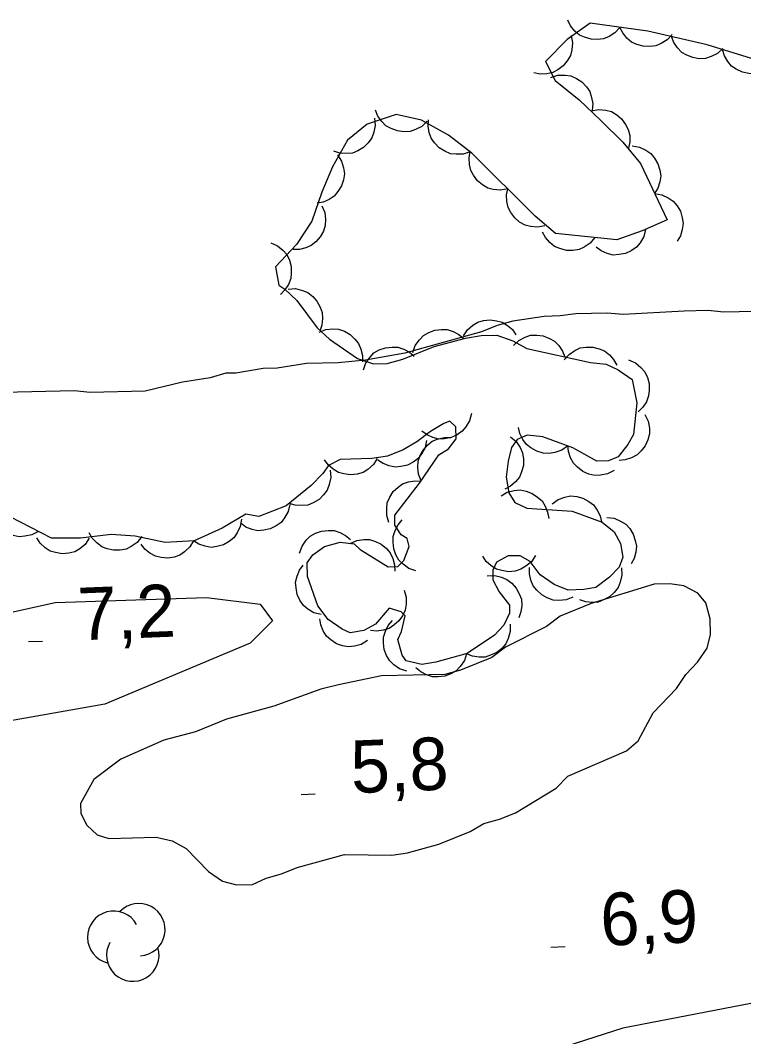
# Model space of a CAD drawing. Extents: x 336540 to 340074, y 5572036 to 5573747.
# Drawn here: x 337377.1 to 337418.4, y 5572877.3 to 5572935.3 of the extents above; entities that cross this region are included whole.
import ezdxf

# ---------------------------------------------------------------- set-up
doc = ezdxf.new("R2010")
doc.units = 0
for name, color, linetype in [('Niveau 2', 7, 'Continuous'), ('Niveau 3', 7, 'Continuous'), ('Niveau 44', 7, 'Continuous')]:
    doc.layers.add(name, color=color, linetype=linetype)

msp = doc.modelspace()

# ---------------------------------------------------------------- linework, layer by layer
at = {"layer": 'Niveau 2'}
for points in [[(337420.74, 5572918.72), (337417.25, 5572918.64), (337416.35, 5572918.73), (337415, 5572918.7), (337411.52, 5572918.5), (337410.61, 5572918.59), (337408.81, 5572918.55), (337407.92, 5572918.42), (337407.02, 5572918.4), (337405.22, 5572918.13), (337404.33, 5572917.88), (337403.43, 5572917.52)], [(337403.43, 5572917.52), (337399.07, 5572916.29), (337396.83, 5572915.9), (337395.26, 5572915.75), (337393.46, 5572915.71), (337391.78, 5572915.44), (337390.99, 5572915.42), (337389.42, 5572915.16), (337388.85, 5572915.15), (337387.96, 5572914.9), (337386.39, 5572914.64), (337384.26, 5572914.14), (337381.11, 5572914.06), (337380.21, 5572914.15), (337366.48, 5572913.82)], [(337395.28, 5572897.38), (337394.27, 5572897.13), (337391.59, 5572896.16), (337388.9, 5572895.42), (337387.12, 5572894.7), (337385.32, 5572894.21), (337382.87, 5572893.14), (337381.32, 5572891.97), (337380.57, 5572890.6), (337380.58, 5572890.04), (337380.93, 5572889.37), (337381.51, 5572888.82), (337382.19, 5572888.61), (337384.89, 5572888.68), (337385.8, 5572888.48), (337386.6, 5572888.04), (337387.87, 5572886.72), (337388.67, 5572886.18), (337389.47, 5572885.97), (337390.37, 5572885.99), (337391.15, 5572886.35), (337392.04, 5572886.6), (337392.93, 5572886.96), (337395.62, 5572887.7), (337398.33, 5572887.65), (337399.22, 5572887.78), (337401.01, 5572888.28), (337402.8, 5572889), (337403.58, 5572889.47), (337404.47, 5572889.71), (337405.37, 5572890.07), (337407.7, 5572891.48), (337408.36, 5572892.17), (337411.7, 5572893.6), (337412.37, 5572894.18), (337413.23, 5572895.78), (337414.55, 5572897.16), (337415.09, 5572897.97), (337415.75, 5572898.66), (337416.3, 5572899.46), (337416.5, 5572900.25), (337416.48, 5572901.15), (337416.23, 5572902.05), (337415.77, 5572902.6), (337414.97, 5572903.03), (337414.18, 5572903.13), (337413.28, 5572903.11), (337409.7, 5572902.01), (337407.92, 5572901.29), (337407.14, 5572900.71), (337404.8, 5572899.52), (337404.03, 5572898.94), (337402.24, 5572898.22), (337401.35, 5572897.97), (337397.74, 5572897.89), (337395.28, 5572897.38)], [(337313.65, 5572898.36), (337318.44, 5572897.42), (337321.67, 5572897.08), (337329.6, 5572897.83), (337331.57, 5572898.78), (337334.58, 5572899.61), (337337.78, 5572899.78), (337342.38, 5572899.32), (337347.09, 5572899.57), (337350.5, 5572899.24), (337360.29, 5572899.75), (337362.29, 5572900.36), (337369.01, 5572901.2), (337376.12, 5572901.41), (337379.12, 5572902.07), (337387.75, 5572902.35), (337390.81, 5572901.98), (337391.51, 5572901.02), (337390.24, 5572899.76), (337381.95, 5572896.28), (337372.57, 5572894.62)], [(337419.88, 5572879.4), (337411.5, 5572877.78), (337404.52, 5572875.55), (337401.37, 5572873.85), (337397.71, 5572873.17), (337387.38, 5572869.93), (337384.57, 5572868.42), (337381.42, 5572867.41), (337377.55, 5572866.87), (337372.82, 5572866.62), (337358.62, 5572862.83), (337349.18, 5572858.97), (337344.01, 5572857.68), (337337.01, 5572855.3), (337332.57, 5572852.85), (337326.29, 5572850.16), (337320.36, 5572846.96), (337315.11, 5572843.66), (337312.86, 5572841.49)]]:
    msp.add_lwpolyline(points, dxfattribs=at)
at = {"layer": 'Niveau 3'}
for p, q in [((337377.6, 5572899.84), (337378.39, 5572899.87)), ((337393.15, 5572891.12), (337393.95, 5572891.15)), ((337407.39, 5572882.41), (337408.2, 5572882.44))]:
    msp.add_line(p, q, dxfattribs=at)
at = {"layer": 'Niveau 44'}
for points in [[(337411.33, 5572934.89), (337411.05, 5572934.58), (337410.71, 5572934.37), (337410.4, 5572934.24), (337410.06, 5572934.19), (337409.69, 5572934.21), (337409.32, 5572934.32), (337409.02, 5572934.45), (337408.76, 5572934.68), (337408.52, 5572934.97), (337408.36, 5572935.29)], [(337419.83, 5572932.8), (337416.3, 5572933.89), (337412.92, 5572934.68), (337409.64, 5572935.12), (337408.33, 5572934.2), (337407.09, 5572932.95), (337407.63, 5572931.85), (337409, 5572930.76), (337410.25, 5572929.58), (337411.49, 5572928.34), (337412.5, 5572927.13), (337414.02, 5572923.91), (337412.6, 5572923.28), (337411.15, 5572922.76), (337407.66, 5572923.13), (337406.5, 5572924.12), (337402.88, 5572927.72), (337401.55, 5572928.74), (337400.02, 5572929.6), (337398.57, 5572929.91), (337396.92, 5572929.37), (337395.79, 5572928.45), (337394.94, 5572926.93), (337394.33, 5572925.49), (337393.76, 5572923.83), (337392.88, 5572922.5), (337391.68, 5572921.22), (337391.88, 5572920.17), (337392.22, 5572919.96), (337392.91, 5572919.3), (337394.07, 5572917.75), (337394.76, 5572917.09), (337396.36, 5572916), (337397.27, 5572915.69), (337398.06, 5572915.71), (337398.95, 5572915.95), (337400.74, 5572916.67), (337402.53, 5572917.16), (337403.42, 5572917.3), (337404.32, 5572917.32), (337405.23, 5572917), (337406.03, 5572916.57), (337409.65, 5572915.76), (337410.55, 5572915.67), (337411.24, 5572915.35), (337412.04, 5572914.8), (337412.29, 5572913.46), (337412.11, 5572911.65), (337411.79, 5572911.08), (337411.24, 5572910.39), (337410.68, 5572910.16), (337410.01, 5572910.14), (337408.64, 5572910.89), (337406.94, 5572911.53), (337406.04, 5572911.62), (337405.48, 5572911.38), (337405.15, 5572910.92), (337404.95, 5572910.13), (337404.85, 5572909.23), (337404.99, 5572908.33), (337405.34, 5572907.78), (337406.02, 5572907.46), (337408.61, 5572907.29), (337410.32, 5572906.66), (337411.01, 5572906.11), (337411.36, 5572905.44), (337411.49, 5572904.66), (337411.28, 5572904.09), (337410.73, 5572903.52), (337409.96, 5572902.93), (337409.28, 5572902.81), (337408.38, 5572902.78), (337407.59, 5572903.1), (337406.79, 5572903.65), (337406.21, 5572904.42), (337405.64, 5572904.74), (337404.96, 5572904.73), (337404.29, 5572904.38), (337404.08, 5572903.92)], [(337414.31, 5572934.49), (337414.03, 5572934.18), (337413.68, 5572933.97), (337413.38, 5572933.84), (337413.03, 5572933.79), (337412.66, 5572933.81), (337412.29, 5572933.92), (337411.99, 5572934.05), (337411.73, 5572934.28), (337411.49, 5572934.57), (337411.33, 5572934.89)], [(337408.55, 5572934.42), (337408.63, 5572934.01), (337408.59, 5572933.6), (337408.51, 5572933.28), (337408.33, 5572932.98), (337408.1, 5572932.69), (337407.79, 5572932.47), (337407.5, 5572932.31), (337407.16, 5572932.24), (337406.79, 5572932.22), (337406.43, 5572932.29)], [(337417.2, 5572933.68), (337416.9, 5572933.4), (337416.53, 5572933.22), (337416.22, 5572933.11), (337415.86, 5572933.1), (337415.5, 5572933.16), (337415.15, 5572933.31), (337414.86, 5572933.46), (337414.62, 5572933.72), (337414.41, 5572934.03), (337414.28, 5572934.36)], [(337420.05, 5572932.73), (337419.73, 5572932.47), (337419.35, 5572932.32), (337419.03, 5572932.24), (337418.68, 5572932.25), (337418.32, 5572932.33), (337417.97, 5572932.5), (337417.7, 5572932.68), (337417.48, 5572932.95), (337417.29, 5572933.27), (337417.19, 5572933.62)], [(337407.4, 5572932.03), (337407.8, 5572932.16), (337408.21, 5572932.16), (337408.53, 5572932.12), (337408.86, 5572931.98), (337409.16, 5572931.78), (337409.42, 5572931.49), (337409.61, 5572931.23), (337409.72, 5572930.89), (337409.78, 5572930.52), (337409.75, 5572930.17)], [(337400.33, 5572929.53), (337400.03, 5572929.24), (337399.67, 5572929.06), (337399.36, 5572928.95), (337399.01, 5572928.93), (337398.64, 5572928.98), (337398.28, 5572929.12), (337397.99, 5572929.27), (337397.75, 5572929.52), (337397.53, 5572929.83), (337397.4, 5572930.16)], [(337409.71, 5572930.12), (337410.12, 5572930.2), (337410.52, 5572930.16), (337410.85, 5572930.08), (337411.15, 5572929.9), (337411.43, 5572929.66), (337411.65, 5572929.35), (337411.81, 5572929.07), (337411.89, 5572928.72), (337411.9, 5572928.35), (337411.83, 5572928)], [(337397.34, 5572929.71), (337397.37, 5572929.29), (337397.29, 5572928.9), (337397.18, 5572928.58), (337396.97, 5572928.3), (337396.71, 5572928.04), (337396.38, 5572927.85), (337396.08, 5572927.72), (337395.73, 5572927.69), (337395.36, 5572927.71), (337395.01, 5572927.82)], [(337402.79, 5572927.79), (337402.39, 5572927.66), (337401.99, 5572927.65), (337401.66, 5572927.68), (337401.34, 5572927.82), (337401.02, 5572928.01), (337400.76, 5572928.3), (337400.57, 5572928.56), (337400.45, 5572928.89), (337400.39, 5572929.25), (337400.41, 5572929.61)], [(337404.93, 5572925.68), (337404.52, 5572925.6), (337404.11, 5572925.64), (337403.79, 5572925.72), (337403.49, 5572925.9), (337403.2, 5572926.13), (337402.98, 5572926.45), (337402.82, 5572926.73), (337402.75, 5572927.07), (337402.73, 5572927.45), (337402.8, 5572927.8)], [(337412.03, 5572928.12), (337412.45, 5572928.05), (337412.81, 5572927.88), (337413.09, 5572927.7), (337413.31, 5572927.43), (337413.5, 5572927.11), (337413.6, 5572926.74), (337413.66, 5572926.42), (337413.61, 5572926.07), (337413.5, 5572925.72), (337413.31, 5572925.41)], [(337395.23, 5572927.61), (337395.45, 5572927.26), (337395.57, 5572926.87), (337395.62, 5572926.54), (337395.57, 5572926.19), (337395.45, 5572925.84), (337395.25, 5572925.52), (337395.04, 5572925.26), (337394.75, 5572925.07), (337394.41, 5572924.92), (337394.06, 5572924.85)], [(337407.05, 5572923.57), (337406.64, 5572923.49), (337406.24, 5572923.53), (337405.92, 5572923.61), (337405.61, 5572923.78), (337405.33, 5572924.02), (337405.11, 5572924.33), (337404.95, 5572924.61), (337404.88, 5572924.96), (337404.86, 5572925.33), (337404.93, 5572925.68)], [(337413.31, 5572925.41), (337413.73, 5572925.34), (337414.09, 5572925.17), (337414.37, 5572924.98), (337414.6, 5572924.71), (337414.78, 5572924.4), (337414.89, 5572924.03), (337414.94, 5572923.7), (337414.89, 5572923.36), (337414.78, 5572923), (337414.59, 5572922.69)], [(337394.34, 5572924.71), (337394.5, 5572924.32), (337394.54, 5572923.92), (337394.53, 5572923.59), (337394.42, 5572923.26), (337394.24, 5572922.93), (337393.98, 5572922.65), (337393.73, 5572922.44), (337393.41, 5572922.3), (337393.05, 5572922.21), (337392.69, 5572922.21)], [(337409.9, 5572922.89), (337409.64, 5572922.57), (337409.29, 5572922.35), (337409, 5572922.21), (337408.65, 5572922.16), (337408.28, 5572922.16), (337407.91, 5572922.27), (337407.61, 5572922.39), (337407.33, 5572922.61), (337407.09, 5572922.89), (337406.92, 5572923.21)], [(337412.8, 5572923.35), (337412.69, 5572922.95), (337412.48, 5572922.6), (337412.27, 5572922.34), (337411.98, 5572922.14), (337411.65, 5572921.99), (337411.27, 5572921.92), (337410.95, 5572921.9), (337410.6, 5572921.98), (337410.26, 5572922.13), (337409.97, 5572922.34)], [(337391.42, 5572922.6), (337391.8, 5572922.43), (337392.11, 5572922.17), (337392.33, 5572921.93), (337392.49, 5572921.61), (337392.59, 5572921.25), (337392.59, 5572920.87), (337392.57, 5572920.55), (337392.43, 5572920.22), (337392.23, 5572919.91), (337391.98, 5572919.65)], [(337392.41, 5572919.96), (337392.83, 5572919.98), (337393.23, 5572919.88), (337393.53, 5572919.76), (337393.81, 5572919.54), (337394.05, 5572919.27), (337394.23, 5572918.93), (337394.35, 5572918.62), (337394.37, 5572918.27), (337394.33, 5572917.9), (337394.21, 5572917.56)], [(337402.41, 5572917.28), (337402.63, 5572917.63), (337402.94, 5572917.89), (337403.22, 5572918.07), (337403.56, 5572918.17), (337403.93, 5572918.21), (337404.3, 5572918.15), (337404.62, 5572918.07), (337404.92, 5572917.88), (337405.2, 5572917.64), (337405.4, 5572917.34)], [(337394.17, 5572917.49), (337394.55, 5572917.65), (337394.96, 5572917.68), (337395.29, 5572917.67), (337395.62, 5572917.55), (337395.94, 5572917.37), (337396.22, 5572917.1), (337396.43, 5572916.85), (337396.56, 5572916.53), (337396.65, 5572916.17), (337396.65, 5572915.81)], [(337399.53, 5572916.34), (337399.66, 5572916.73), (337399.9, 5572917.06), (337400.12, 5572917.3), (337400.43, 5572917.48), (337400.78, 5572917.61), (337401.16, 5572917.65), (337401.48, 5572917.64), (337401.82, 5572917.54), (337402.15, 5572917.36), (337402.42, 5572917.13)], [(337405.26, 5572916.74), (337405.57, 5572917.03), (337405.93, 5572917.21), (337406.24, 5572917.32), (337406.59, 5572917.33), (337406.96, 5572917.28), (337407.31, 5572917.14), (337407.6, 5572916.98), (337407.85, 5572916.73), (337408.06, 5572916.42), (337408.19, 5572916.09)], [(337396.7, 5572915.34), (337396.84, 5572915.74), (337397.08, 5572916.07), (337397.3, 5572916.31), (337397.61, 5572916.48), (337397.96, 5572916.61), (337398.34, 5572916.65), (337398.66, 5572916.64), (337399, 5572916.53), (337399.33, 5572916.36), (337399.6, 5572916.12)], [(337408.16, 5572915.91), (337408.43, 5572916.23), (337408.77, 5572916.45), (337409.07, 5572916.6), (337409.41, 5572916.65), (337409.78, 5572916.65), (337410.15, 5572916.55), (337410.46, 5572916.43), (337410.73, 5572916.2), (337410.97, 5572915.93), (337411.15, 5572915.61)], [(337411.83, 5572915.91), (337412.22, 5572915.75), (337412.52, 5572915.48), (337412.75, 5572915.24), (337412.9, 5572914.92), (337413, 5572914.56), (337413, 5572914.18), (337412.97, 5572913.86), (337412.84, 5572913.53), (337412.64, 5572913.22), (337412.38, 5572912.96)], [(337402.87, 5572912.85), (337402.76, 5572912.44), (337402.55, 5572912.1), (337402.34, 5572911.84), (337402.05, 5572911.64), (337401.71, 5572911.49), (337401.33, 5572911.42), (337401.01, 5572911.4), (337400.67, 5572911.49), (337400.33, 5572911.63), (337400.04, 5572911.85)], [(337412.75, 5572912.8), (337412.94, 5572912.42), (337413.01, 5572912.02), (337413.02, 5572911.69), (337412.93, 5572911.35), (337412.78, 5572911.02), (337412.54, 5572910.72), (337412.31, 5572910.49), (337412, 5572910.32), (337411.64, 5572910.21), (337411.29, 5572910.18)], [(337404.08, 5572903.92), (337404.09, 5572903.36), (337404.45, 5572902.69), (337405.03, 5572901.92), (337405.04, 5572901.47), (337404.72, 5572900.78), (337404.17, 5572900.21), (337402.62, 5572899.16), (337400.83, 5572898.66), (337400.04, 5572898.53), (337399.14, 5572898.74), (337398.91, 5572899.07), (337398.66, 5572899.96), (337398.87, 5572900.42), (337399.08, 5572901.32), (337398.85, 5572901.54), (337398.17, 5572901.75), (337397.4, 5572900.83), (337396.73, 5572900.48), (337395.95, 5572900.35), (337395.49, 5572900.56), (337394.69, 5572901.11), (337394.11, 5572901.88), (337393.51, 5572903.55), (337393.49, 5572904.34), (337393.82, 5572904.8), (337394.48, 5572905.27), (337395.38, 5572905.51), (337396.17, 5572905.42), (337396.51, 5572905.09), (337398.11, 5572904.11), (337398.67, 5572904.13), (337399, 5572904.47), (337399.32, 5572905.27), (337399.2, 5572905.72), (337398.86, 5572905.93), (337398.5, 5572906.49), (337398.49, 5572907.05), (337399.91, 5572908.88), (337401, 5572910.49), (337401.55, 5572910.84), (337401.99, 5572911.41), (337401.97, 5572912.09), (337401.63, 5572912.41), (337401.29, 5572912.29), (337400.52, 5572911.83), (337399.74, 5572911.24), (337398.97, 5572910.78), (337398.07, 5572910.42), (337397.18, 5572910.28), (337395.38, 5572910.24), (337394.71, 5572909.89), (337394.38, 5572909.43), (337393.72, 5572908.74), (337392.29, 5572907.58), (337390.73, 5572906.98), (337390, 5572907.11), (337388.65, 5572906.32), (337387.05, 5572905.6), (337385.39, 5572905.49), (337383.68, 5572905.86), (337382.31, 5572905.96), (337380.57, 5572905.74), (337378.91, 5572905.75), (337375.95, 5572907.27)], [(337400, 5572909.01), (337399.84, 5572909.39), (337399.81, 5572909.8), (337399.82, 5572910.13), (337399.94, 5572910.46), (337400.12, 5572910.78), (337400.38, 5572911.06), (337400.63, 5572911.27), (337400.96, 5572911.41), (337401.32, 5572911.49), (337401.68, 5572911.49)], [(337405.1, 5572911.52), (337405.42, 5572911.25), (337405.64, 5572910.91), (337405.78, 5572910.61), (337405.83, 5572910.26), (337405.83, 5572909.89), (337405.72, 5572909.52), (337405.6, 5572909.22), (337405.37, 5572908.95), (337405.09, 5572908.71), (337404.77, 5572908.54)], [(337408.35, 5572911), (337408.01, 5572910.76), (337407.62, 5572910.63), (337407.3, 5572910.57), (337406.95, 5572910.6), (337406.59, 5572910.7), (337406.26, 5572910.9), (337406, 5572911.09), (337405.79, 5572911.37), (337405.63, 5572911.71), (337405.54, 5572912.06)], [(337400.31, 5572911.32), (337400.22, 5572910.91), (337400.02, 5572910.55), (337399.83, 5572910.29), (337399.54, 5572910.08), (337399.21, 5572909.91), (337398.84, 5572909.83), (337398.51, 5572909.8), (337398.17, 5572909.87), (337397.82, 5572910), (337397.52, 5572910.2)], [(337411, 5572909.6), (337410.63, 5572909.41), (337410.23, 5572909.33), (337409.9, 5572909.32), (337409.56, 5572909.4), (337409.22, 5572909.55), (337408.92, 5572909.79), (337408.68, 5572910.02), (337408.52, 5572910.33), (337408.4, 5572910.68), (337408.37, 5572911.04)], [(337397.49, 5572910.29), (337397.27, 5572909.94), (337396.96, 5572909.67), (337396.68, 5572909.49), (337396.34, 5572909.4), (337395.97, 5572909.36), (337395.59, 5572909.41), (337395.28, 5572909.49), (337394.98, 5572909.68), (337394.7, 5572909.93), (337394.49, 5572910.22)], [(337394.8, 5572909.62), (337394.84, 5572909.2), (337394.75, 5572908.8), (337394.64, 5572908.49), (337394.43, 5572908.21), (337394.17, 5572907.95), (337393.83, 5572907.76), (337393.54, 5572907.63), (337393.18, 5572907.6), (337392.81, 5572907.62), (337392.47, 5572907.73)], [(337398.16, 5572906.63), (337398.03, 5572907.03), (337398.03, 5572907.43), (337398.06, 5572907.76), (337398.2, 5572908.09), (337398.4, 5572908.4), (337398.68, 5572908.66), (337398.94, 5572908.85), (337399.28, 5572908.96), (337399.64, 5572909.02), (337400, 5572909)], [(337404.55, 5572908.15), (337404.91, 5572908.36), (337405.31, 5572908.46), (337405.64, 5572908.5), (337405.98, 5572908.43), (337406.33, 5572908.3), (337406.64, 5572908.09), (337406.89, 5572907.87), (337407.07, 5572907.57), (337407.21, 5572907.23), (337407.27, 5572906.87)], [(337407.47, 5572907.71), (337407.81, 5572907.95), (337408.19, 5572908.08), (337408.52, 5572908.15), (337408.87, 5572908.12), (337409.22, 5572908.02), (337409.56, 5572907.83), (337409.82, 5572907.64), (337410.03, 5572907.35), (337410.2, 5572907.02), (337410.28, 5572906.67)], [(337378.17, 5572906.13), (337377.8, 5572905.93), (337377.4, 5572905.85), (337377.07, 5572905.82), (337376.73, 5572905.9), (337376.39, 5572906.04), (337376.08, 5572906.27), (337375.84, 5572906.49), (337375.67, 5572906.8), (337375.54, 5572907.14), (337375.5, 5572907.5)], [(337392.51, 5572907.66), (337392.41, 5572907.26), (337392.21, 5572906.9), (337392.01, 5572906.64), (337391.72, 5572906.44), (337391.39, 5572906.27), (337391.02, 5572906.2), (337390.69, 5572906.17), (337390.35, 5572906.24), (337390, 5572906.38), (337389.71, 5572906.59)], [(337410.58, 5572906.93), (337411, 5572906.88), (337411.37, 5572906.72), (337411.66, 5572906.55), (337411.89, 5572906.29), (337412.09, 5572905.98), (337412.21, 5572905.61), (337412.28, 5572905.29), (337412.24, 5572904.94), (337412.14, 5572904.58), (337411.97, 5572904.27)], [(337389.75, 5572906.82), (337389.68, 5572906.4), (337389.5, 5572906.04), (337389.31, 5572905.77), (337389.04, 5572905.55), (337388.72, 5572905.37), (337388.35, 5572905.27), (337388.02, 5572905.22), (337387.67, 5572905.28), (337387.32, 5572905.4), (337387.02, 5572905.59)], [(337399.69, 5572903.88), (337399.3, 5572904.02), (337398.97, 5572904.26), (337398.73, 5572904.48), (337398.55, 5572904.79), (337398.43, 5572905.14), (337398.39, 5572905.52), (337398.4, 5572905.84), (337398.51, 5572906.18), (337398.68, 5572906.51), (337398.92, 5572906.78)], [(337381.07, 5572905.74), (337380.84, 5572905.39), (337380.52, 5572905.14), (337380.24, 5572904.97), (337379.9, 5572904.88), (337379.53, 5572904.85), (337379.15, 5572904.92), (337378.84, 5572905.01), (337378.55, 5572905.2), (337378.27, 5572905.46), (337378.07, 5572905.76)], [(337384.06, 5572905.83), (337383.8, 5572905.5), (337383.46, 5572905.27), (337383.17, 5572905.12), (337382.82, 5572905.06), (337382.45, 5572905.05), (337382.08, 5572905.14), (337381.78, 5572905.25), (337381.5, 5572905.47), (337381.24, 5572905.74), (337381.06, 5572906.05)], [(337393.06, 5572904.89), (337393.2, 5572905.29), (337393.44, 5572905.62), (337393.67, 5572905.85), (337393.97, 5572906.03), (337394.32, 5572906.15), (337394.7, 5572906.19), (337395.03, 5572906.19), (337395.36, 5572906.07), (337395.69, 5572905.9), (337395.96, 5572905.66)], [(337387.01, 5572905.6), (337386.8, 5572905.24), (337386.5, 5572904.96), (337386.23, 5572904.77), (337385.9, 5572904.66), (337385.54, 5572904.6), (337385.16, 5572904.64), (337384.84, 5572904.71), (337384.53, 5572904.88), (337384.24, 5572905.12), (337384.02, 5572905.4)], [(337395.94, 5572905.44), (337396.32, 5572905.61), (337396.72, 5572905.66), (337397.05, 5572905.66), (337397.39, 5572905.56), (337397.72, 5572905.4), (337398.01, 5572905.15), (337398.23, 5572904.91), (337398.38, 5572904.59), (337398.48, 5572904.23), (337398.5, 5572903.87)], [(337406.51, 5572904.75), (337406.28, 5572904.4), (337405.97, 5572904.14), (337405.69, 5572903.97), (337405.35, 5572903.87), (337404.98, 5572903.83), (337404.6, 5572903.89), (337404.29, 5572903.98), (337403.99, 5572904.17), (337403.71, 5572904.41), (337403.51, 5572904.71)], [(337394.29, 5572901.38), (337393.88, 5572901.49), (337393.54, 5572901.7), (337393.28, 5572901.91), (337393.08, 5572902.2), (337392.92, 5572902.53), (337392.86, 5572902.91), (337392.83, 5572903.23), (337392.92, 5572903.58), (337393.06, 5572903.92), (337393.27, 5572904.21)], [(337408.64, 5572902.37), (337408.26, 5572902.22), (337407.85, 5572902.19), (337407.52, 5572902.21), (337407.19, 5572902.33), (337406.87, 5572902.51), (337406.59, 5572902.78), (337406.38, 5572903.03), (337406.25, 5572903.35), (337406.17, 5572903.71), (337406.17, 5572904.07)], [(337411.42, 5572904.05), (337411.44, 5572903.63), (337411.35, 5572903.23), (337411.23, 5572902.93), (337411.01, 5572902.65), (337410.74, 5572902.4), (337410.4, 5572902.22), (337410.1, 5572902.1), (337409.75, 5572902.07), (337409.38, 5572902.11), (337409.04, 5572902.22)], [(337403.77, 5572903.59), (337404.19, 5572903.61), (337404.58, 5572903.52), (337404.89, 5572903.39), (337405.16, 5572903.18), (337405.41, 5572902.9), (337405.59, 5572902.56), (337405.71, 5572902.26), (337405.73, 5572901.91), (337405.69, 5572901.54), (337405.57, 5572901.2)], [(337399.03, 5572902.78), (337399.14, 5572902.38), (337399.14, 5572901.97), (337399.09, 5572901.64), (337398.94, 5572901.32), (337398.73, 5572901.02), (337398.44, 5572900.77), (337398.17, 5572900.59), (337397.83, 5572900.49), (337397.46, 5572900.44), (337397.1, 5572900.48)], [(337396.94, 5572899.9), (337396.58, 5572899.68), (337396.19, 5572899.58), (337395.86, 5572899.54), (337395.51, 5572899.6), (337395.16, 5572899.72), (337394.85, 5572899.94), (337394.6, 5572900.15), (337394.41, 5572900.45), (337394.27, 5572900.79), (337394.21, 5572901.14)], [(337399.17, 5572898.15), (337398.77, 5572898.28), (337398.44, 5572898.52), (337398.2, 5572898.74), (337398.02, 5572899.05), (337397.89, 5572899.39), (337397.85, 5572899.77), (337397.85, 5572900.1), (337397.96, 5572900.43), (337398.12, 5572900.76), (337398.36, 5572901.04)], [(337405.08, 5572900.83), (337405.08, 5572900.41), (337404.96, 5572900.02), (337404.82, 5572899.72), (337404.59, 5572899.45), (337404.31, 5572899.22), (337403.96, 5572899.06), (337403.65, 5572898.96), (337403.3, 5572898.95), (337402.93, 5572899.01), (337402.59, 5572899.14)], [(337402.59, 5572899.15), (337402.46, 5572898.76), (337402.22, 5572898.42), (337402, 5572898.18), (337401.69, 5572898), (337401.35, 5572897.87), (337400.97, 5572897.83), (337400.64, 5572897.83), (337400.31, 5572897.94), (337399.98, 5572898.11), (337399.7, 5572898.34)]]:
    msp.add_lwpolyline(points, dxfattribs=at)
for centre, start, end in [((337383.893, 5572883.406), 273.78927, 136.47363), ((337382.46, 5572882.972), 29.12158, 256.57866), ((337383.549, 5572881.956), 150.96777, 16.65636)]:
    msp.add_arc(centre, 1.497, start, end, dxfattribs=at)

# ---------------------------------------------------------------- texts
at = {"layer": 'Niveau 3'}
for s, p in [('7,2    ', (337380.47, 5572899.91)), ('5,8    ', (337396.03, 5572891.19)), ('6,9    ', (337410.27, 5572882.48))]:
    msp.add_text(s, height=2.9999, rotation=2.27627, dxfattribs=at).set_placement(p)

doc.saveas('drawing.dxf')
